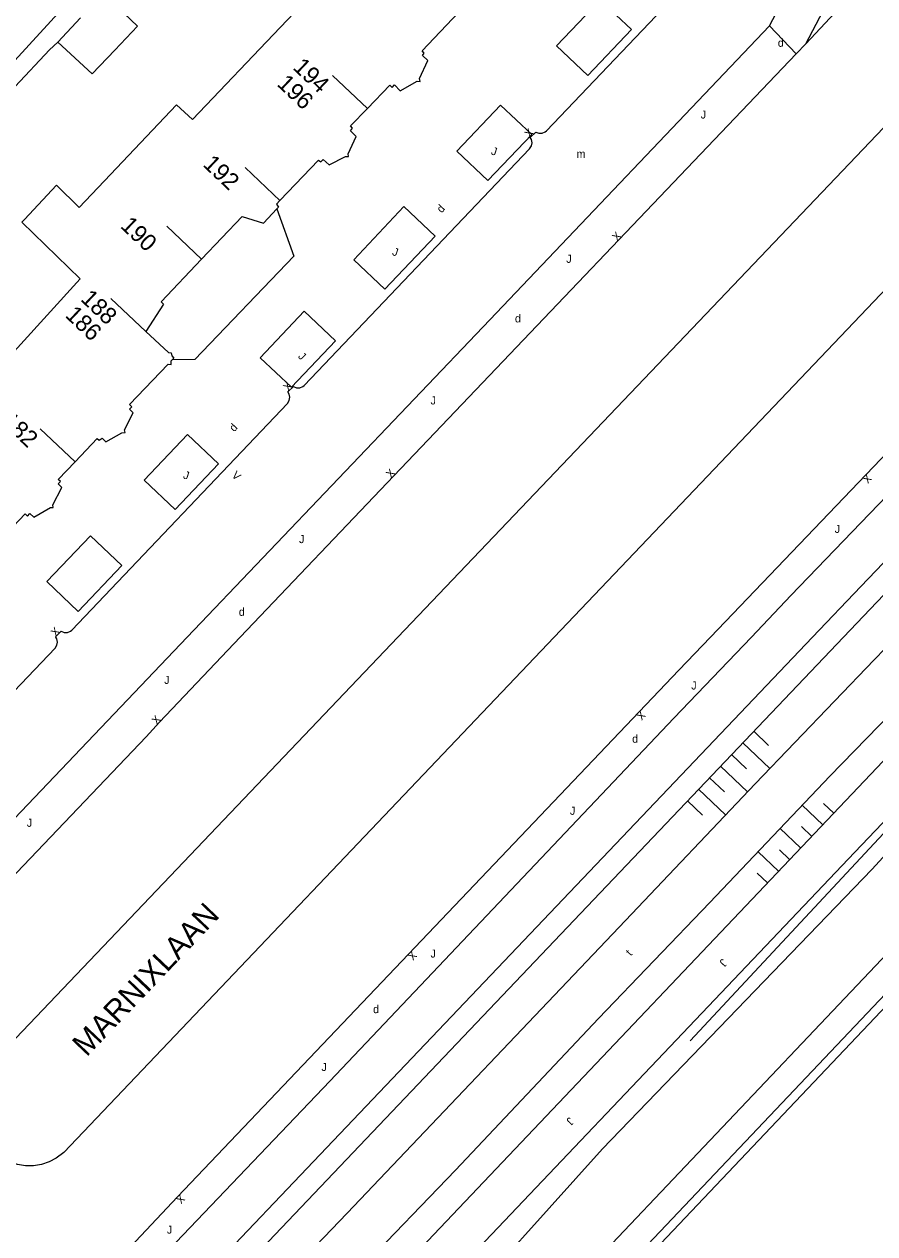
# Model space of a CAD drawing. Extents: x 134999 to 136502, y 457398 to 459002.
# Drawn here: x 135061.7 to 135114.8, y 457762.7 to 457838.3 of the extents above; entities that cross this region are included whole.
import ezdxf

# ---------------------------------------------------------------- set-up
doc = ezdxf.new("R2010")
doc.units = 0
for name, color, linetype in [('RI_DGTB_15', 7, 'Continuous'), ('RI_DGTB_18', 7, 'Continuous'), ('RI_DGTB_19', 7, 'Continuous'), ('RI_DGTB_29', 7, 'Continuous'), ('RI_DGTB_30', 7, 'Continuous'), ('RI_DGTB_31', 7, 'Continuous'), ('RI_DGTB_36', 7, 'Continuous'), ('RI_DGTB_37', 7, 'Continuous'), ('RI_DGTB_4', 7, 'Continuous'), ('RI_DGTB_43', 7, 'Continuous'), ('RI_DGTB_49', 7, 'Continuous'), ('RI_DGTB_5', 7, 'Continuous'), ('RI_DGTB_53', 7, 'Continuous'), ('RI_DGTB_54', 7, 'Continuous'), ('RI_DGTB_55', 7, 'Continuous'), ('RI_DGTB_58', 7, 'Continuous'), ('RI_DGTB_6', 7, 'Continuous')]:
    doc.layers.add(name, color=color, linetype=linetype)

msp = doc.modelspace()

# ---------------------------------------------------------------- linework, layer by layer
at = {"layer": 'RI_DGTB_15'}
for p, q in [((135083.1, 457833.026), (135080.923, 457835.09)), ((135083.1, 457833.026), (135080.923, 457835.09)), ((135077.638, 457827.264), (135075.461, 457829.328)), ((135077.638, 457827.264), (135075.461, 457829.328)), ((135072.741, 457823.614), (135070.564, 457825.678)), ((135072.741, 457823.614), (135070.564, 457825.678)), ((135069.252, 457819.084), (135067.075, 457821.148)), ((135069.252, 457819.084), (135067.075, 457821.148)), ((135064.844, 457810.951), (135062.667, 457813.015)), ((135064.844, 457810.951), (135062.667, 457813.015))]:
    msp.add_line(p, q, dxfattribs=at)
at = {"layer": 'RI_DGTB_18'}
for p, q in [((135044.349, 457717.485), (135122.645, 457800)), ((135107.217, 457794.114), (135108.147, 457793.23)), ((135106.528, 457793.39), (135108.216, 457791.785)), ((135105.838, 457792.664), (135106.77, 457791.78)), ((135105.149, 457791.94), (135106.834, 457790.339)), ((135104.46, 457791.216), (135105.392, 457790.33)), ((135103.77, 457790.492), (135105.459, 457788.887)), ((135103.081, 457789.767), (135104.014, 457788.88)), ((135111.522, 457788.278), (135110.244, 457789.491)), ((135112.21, 457789.003), (135111.571, 457789.61)), ((135110.145, 457786.827), (135108.866, 457788.041)), ((135110.834, 457787.552), (135110.194, 457788.159)), ((135108.768, 457785.376), (135107.489, 457786.591)), ((135109.457, 457786.102), (135108.818, 457786.708)), ((135108.08, 457784.651), (135107.441, 457785.258))]:
    msp.add_line(p, q, dxfattribs=at)
at = {"layer": 'RI_DGTB_19'}
for points in [[(135046.288, 457715.64), (135081.29, 457752.622), (135113.523, 457786.568), (135126.327, 457800)], [(135082.632, 457750.328), (135087.595, 457756.704), (135097.772, 457768.023), (135114.599, 457785.491), (135126.557, 457798.517), (135128.141, 457800)]]:
    msp.add_lwpolyline(points, dxfattribs=at)
at = {"layer": 'RI_DGTB_31'}
for points in [[(135094.907, 457836.944), (135096.863, 457835.089), (135099.592, 457837.959), (135097.633, 457839.817), (135094.907, 457836.944)], [(135088.68, 457830.349), (135090.616, 457828.518), (135093.351, 457831.394), (135091.406, 457833.233), (135088.68, 457830.349)], [(135088.68, 457830.349), (135090.616, 457828.518), (135093.351, 457831.394), (135091.406, 457833.233), (135088.68, 457830.349)], [(135082.235, 457823.572), (135084.175, 457821.744), (135087.319, 457825.05), (135085.363, 457826.893), (135082.235, 457823.572)], [(135082.235, 457823.572), (135084.175, 457821.744), (135087.319, 457825.05), (135085.363, 457826.893), (135082.235, 457823.572)], [(135076.403, 457817.446), (135078.346, 457815.613), (135081.1, 457818.509), (135079.146, 457820.353), (135076.403, 457817.446)], [(135076.403, 457817.446), (135078.346, 457815.613), (135081.1, 457818.509), (135079.146, 457820.353), (135076.403, 457817.446)], [(135069.148, 457809.805), (135071.081, 457807.972), (135073.793, 457810.824), (135071.856, 457812.661), (135069.148, 457809.805)], [(135069.148, 457809.805), (135071.081, 457807.972), (135073.793, 457810.824), (135071.856, 457812.661), (135069.148, 457809.805)], [(135063.07, 457803.469), (135065.026, 457801.604), (135067.754, 457804.473), (135065.802, 457806.334), (135063.07, 457803.469)], [(135063.07, 457803.469), (135065.026, 457801.604), (135067.754, 457804.473), (135065.802, 457806.334), (135063.07, 457803.469)]]:
    msp.add_lwpolyline(points, dxfattribs=at)
at = {"layer": 'RI_DGTB_4'}
for points in [[(135083.1, 457833.026), (135084.501, 457834.476), (135084.639, 457834.341), (135084.781, 457834.505), (135085.138, 457834.124), (135086.195, 457834.736), (135086.391, 457834.707), (135086.343, 457834.899), (135086.862, 457836.021), (135086.523, 457836.337), (135086.64, 457836.482), (135086.502, 457836.636), (135088.786, 457839.028)], [(135077.626, 457827.275), (135080.049, 457829.797), (135080.193, 457829.681), (135080.329, 457829.844), (135080.705, 457829.495), (135081.723, 457830.025), (135081.913, 457830.021), (135081.89, 457830.2), (135082.389, 457831.265), (135082.032, 457831.633), (135082.155, 457831.802), (135082.043, 457831.931), (135083.1, 457833.026)], [(135077.626, 457827.275), (135080.049, 457829.797), (135080.193, 457829.681), (135080.329, 457829.844), (135080.705, 457829.495), (135081.723, 457830.025), (135081.913, 457830.021), (135081.89, 457830.2), (135082.389, 457831.265), (135082.032, 457831.633), (135082.155, 457831.802), (135082.043, 457831.931), (135083.1, 457833.026)], [(135077.626, 457827.275), (135077.41, 457827.051), (135077.534, 457826.859), (135077.436, 457826.755)], [(135077.626, 457827.275), (135077.41, 457827.051), (135077.534, 457826.859), (135077.436, 457826.755)], [(135072.741, 457823.614), (135075.263, 457826.266), (135076.598, 457825.863), (135077.436, 457826.755)], [(135072.741, 457823.614), (135075.263, 457826.266), (135076.598, 457825.863), (135077.436, 457826.755)], [(135072.741, 457823.614), (135070.212, 457820.955), (135070.37, 457820.807), (135069.252, 457819.084)], [(135072.741, 457823.614), (135070.212, 457820.955), (135070.37, 457820.807), (135069.252, 457819.084)], [(135069.252, 457819.084), (135070.672, 457817.785), (135070.849, 457817.763), (135070.878, 457817.578), (135071.016, 457817.424), (135070.909, 457817.321)], [(135069.252, 457819.084), (135070.672, 457817.785), (135070.849, 457817.763), (135070.878, 457817.578), (135071.016, 457817.424), (135070.909, 457817.321)], [(135064.844, 457810.951), (135066.228, 457812.401), (135066.353, 457812.297), (135066.527, 457812.421), (135066.752, 457812.202), (135067.752, 457812.764), (135067.968, 457812.779), (135067.933, 457812.951), (135068.458, 457814.016), (135068.239, 457814.236), (135068.374, 457814.38), (135068.23, 457814.522), (135070.648, 457817.042), (135070.846, 457817.02), (135070.848, 457817.261), (135070.909, 457817.321)], [(135064.844, 457810.951), (135066.228, 457812.401), (135066.353, 457812.297), (135066.527, 457812.421), (135066.752, 457812.202), (135067.752, 457812.764), (135067.968, 457812.779), (135067.933, 457812.951), (135068.458, 457814.016), (135068.239, 457814.236), (135068.374, 457814.38), (135068.23, 457814.522), (135070.648, 457817.042), (135070.846, 457817.02), (135070.848, 457817.261), (135070.909, 457817.321)], [(135059.098, 457804.958), (135061.726, 457807.703), (135061.864, 457807.562), (135062.019, 457807.724), (135062.27, 457807.498), (135063.297, 457808.104), (135063.481, 457808.094), (135063.445, 457808.267), (135064.02, 457809.356), (135063.776, 457809.57), (135063.924, 457809.713), (135063.786, 457809.842), (135064.844, 457810.951)], [(135059.098, 457804.958), (135061.726, 457807.703), (135061.864, 457807.562), (135062.019, 457807.724), (135062.27, 457807.498), (135063.297, 457808.104), (135063.481, 457808.094), (135063.445, 457808.267), (135064.02, 457809.356), (135063.776, 457809.57), (135063.924, 457809.713), (135063.786, 457809.842), (135064.844, 457810.951)]]:
    msp.add_lwpolyline(points, dxfattribs=at)
at = {"layer": 'RI_DGTB_49'}
msp.add_line((135121.835, 457794.731), (135103.257, 457774.776), dxfattribs=at)
msp.add_lwpolyline([(135136.578, 457800), (135135.994, 457799.386), (135104.788, 457766.461), (135089.942, 457750.815), (135102.561, 457738.856)], dxfattribs=at)
at = {"layer": 'RI_DGTB_5'}
for q in [(135083.334, 457844.075), (135072.171, 457832.341)]:
    msp.add_line((135077.635, 457838.085), q, dxfattribs=at)
for points in [[(135067.045, 457828.892), (135071.171, 457833.251), (135072.171, 457832.341)], [(135067.045, 457828.892), (135071.171, 457833.251), (135072.171, 457832.341)], [(135061.678, 457826.096), (135063.674, 457828.231), (135065.101, 457826.838), (135067.045, 457828.892)], [(135061.678, 457826.096), (135063.674, 457828.231), (135065.101, 457826.838), (135067.045, 457828.892)], [(135059.365, 457816.023), (135065.159, 457822.39), (135061.515, 457825.922), (135061.678, 457826.096)], [(135059.365, 457816.023), (135065.159, 457822.39), (135061.515, 457825.922), (135061.678, 457826.096)]]:
    msp.add_lwpolyline(points, dxfattribs=at)
at = {"layer": 'RI_DGTB_53'}
msp.add_line((135063.639, 457800), (135063.624, 457800.026), dxfattribs=at)
msp.add_line((135063.639, 457800), (135063.624, 457800.026), dxfattribs=at)
for points in [[(135108.198, 457838.197), (135111.566, 457844.632), (135111.844, 457844.995), (135112.108, 457845.28), (135112.273, 457845.489), (135138.942, 457873.543), (135139.952, 457874.795)], [(135110.462, 457837.057), (135112.424, 457840.803), (135114.916, 457845.6), (135121.984, 457852.991), (135130.592, 457862.031), (135132.137, 457863.66), (135144.748, 457873.716)], [(135084.993, 457800), (135134.123, 457851.567), (135140.34, 457858.07), (135149.995, 457868.912)], [(135104.511, 457800), (135128.547, 457825.139), (135132.515, 457829.259), (135134.796, 457831.466), (135137.129, 457833.614), (135139.516, 457835.701), (135141.955, 457837.728), (135144.444, 457839.693), (135149.557, 457843.422), (135156.215, 457847.817), (135162.503, 457851.51), (135166.116, 457853.557)], [(135107.068, 457800), (135109.542, 457802.59), (135136.352, 457830.443), (135138.531, 457832.532), (135140.766, 457834.563), (135143.053, 457836.534), (135145.391, 457838.444), (135147.78, 457840.291), (135150.216, 457842.074), (135152.699, 457843.792), (135155.226, 457845.443), (135157.796, 457847.027), (135160.408, 457848.543), (135162.863, 457849.885), (135167.574, 457852.137)], [(135196.515, 457849.771), (135186.682, 457850.507), (135184.549, 457850.42), (135182.421, 457850.253), (135180.3, 457850.006), (135178.191, 457849.68), (135176.094, 457849.275), (135174.015, 457848.792), (135171.955, 457848.231), (135169.918, 457847.594), (135167.906, 457846.881), (135166.581, 457846.364), (135155.012, 457840.343), (135148.251, 457835.445), (135145.666, 457833.396), (135143.402, 457831.493), (135141.19, 457829.529), (135139.032, 457827.507), (135136.929, 457825.427), (135134.884, 457823.291), (135132.897, 457821.1), (135112.818, 457800)], [(135093.258, 457831.217), (135093.606, 457831.554), (135093.798, 457831.479), (135094.003, 457831.481), (135094.192, 457831.562), (135094.268, 457831.624), (135105.808, 457843.742), (135105.972, 457843.972), (135106.065, 457844.238), (135106.08, 457844.52), (135106.035, 457844.711)], [(135136.761, 457844.137), (135094.761, 457800)], [(135071.838, 457800), (135090.741, 457819.831), (135108.198, 457838.197)], [(135108.198, 457838.197), (135109.871, 457836.439)], [(135109.871, 457836.439), (135110.462, 457837.057)], [(135109.871, 457836.439), (135084.735, 457810.081), (135075.154, 457800)], [(135109.871, 457836.439), (135084.735, 457810.081), (135075.154, 457800)], [(135078.13, 457815.313), (135078.478, 457815.65), (135078.67, 457815.575), (135078.875, 457815.577), (135079.064, 457815.658), (135079.14, 457815.72), (135093.222, 457830.506), (135093.334, 457830.681), (135093.372, 457830.885), (135093.332, 457831.089), (135093.258, 457831.217)], [(135078.13, 457815.313), (135078.478, 457815.65), (135078.67, 457815.575), (135078.875, 457815.577), (135079.064, 457815.658), (135079.14, 457815.72), (135093.222, 457830.506), (135093.334, 457830.681), (135093.372, 457830.885), (135093.332, 457831.089), (135093.258, 457831.217)], [(135136.904, 457827.197), (135113.896, 457803.161), (135110.888, 457800)], [(135077.436, 457826.755), (135078.506, 457823.801), (135072.323, 457817.339), (135070.909, 457817.321)], [(135077.436, 457826.755), (135078.506, 457823.801), (135072.323, 457817.339), (135070.909, 457817.321)], [(135063.624, 457800.026), (135063.972, 457800.363), (135064.164, 457800.288), (135064.369, 457800.29), (135064.558, 457800.371), (135064.634, 457800.433), (135078.094, 457814.602), (135078.206, 457814.777), (135078.244, 457814.981), (135078.204, 457815.185), (135078.13, 457815.313)], [(135063.624, 457800.026), (135063.972, 457800.363), (135064.164, 457800.288), (135064.369, 457800.29), (135064.558, 457800.371), (135064.634, 457800.433), (135078.094, 457814.602), (135078.206, 457814.777), (135078.244, 457814.981), (135078.204, 457815.185), (135078.13, 457815.313)], [(135110.888, 457800), (135012.884, 457697.009), (135002.332, 457685.942), (135000, 457683.414)], [(135112.818, 457800), (135095.163, 457781.447), (135060.288, 457744.746), (135004.929, 457686.625), (135001.305, 457682.789), (135000, 457681.343)], [(135049.746, 457784.79), (135049.782, 457785.501), (135050.13, 457785.838), (135050.322, 457785.763), (135050.527, 457785.765), (135050.716, 457785.846), (135050.792, 457785.908), (135063.588, 457799.315), (135063.7, 457799.49), (135063.738, 457799.694), (135063.698, 457799.898), (135063.639, 457800)], [(135075.154, 457800), (135070.106, 457794.689), (135069.282, 457793.778), (135052.236, 457775.906)], [(135052.74, 457779.964), (135052.747, 457779.971), (135071.838, 457800)], [(135094.761, 457800), (135064.127, 457767.808), (135063.66, 457767.449), (135063.216, 457767.218), (135062.741, 457767.059), (135062.246, 457766.978), (135061.745, 457766.977), (135061.25, 457767.056), (135060.774, 457767.212), (135060.329, 457767.441), (135059.926, 457767.739), (135058.812, 457768.811), (135058.668, 457769.017), (135058.439, 457769.452), (135058.282, 457769.918), (135058.204, 457770.404), (135058.205, 457770.896), (135058.285, 457771.381), (135058.443, 457771.846), (135058.674, 457772.28), (135058.973, 457772.671), (135059.88, 457773.642), (135084.993, 457800)], [(135066.651, 457760.16), (135066.639, 457760.054), (135066.741, 457759.929), (135067.616, 457759.038), (135067.761, 457758.95), (135067.931, 457758.936), (135068.088, 457759.001), (135080.746, 457772.249), (135102.232, 457794.938), (135107.068, 457800)], [(135066.651, 457760.16), (135071.226, 457765.037), (135102.532, 457797.93), (135104.511, 457800)]]:
    msp.add_lwpolyline(points, dxfattribs=at)
at = {"layer": 'RI_DGTB_54'}
for p, q in [((135110.462, 457837.057), (135144.748, 457873.716)), ((135060.614, 457835.526), (135065.444, 457840.816))]:
    msp.add_line(p, q, dxfattribs=at)
msp.add_lwpolyline([(135058.549, 457831.598), (135061.094, 457834.408), (135063.234, 457836.682), (135063.772, 457837.176)], dxfattribs=at)
at = {"layer": 'RI_DGTB_55'}
for points in [[(135134.278, 457800), (135122.478, 457787.55), (135087.263, 457750.398), (135079.184, 457741.841), (135078.025, 457742.965), (135075.101, 457739.901), (135060.705, 457724.656), (135024.297, 457686.18), (135025.409, 457685.046), (135024.682, 457684.272), (135011.694, 457670.551), (135000, 457658.201)], [(135137.33, 457800), (135090.722, 457750.839), (135118.811, 457724.19)]]:
    msp.add_lwpolyline(points, dxfattribs=at)
at = {"layer": 'RI_DGTB_58'}
for points in [[(135116.119, 457800), (135114.743, 457798.588), (135107.303, 457790.833), (135099.209, 457782.292), (135081.826, 457764.02), (135065.783, 457747.261), (135058.026, 457739.119), (135045.243, 457725.751), (135038.826, 457719.07), (135033.425, 457713.329), (135028.177, 457707.842), (135024.365, 457703.822), (135019.772, 457699.027), (135015.318, 457694.283), (135012.376, 457691.228), (135006.385, 457684.884), (135002.98, 457681.315), (135001.328, 457679.34), (135000, 457677.847)], [(135120.413, 457800), (135111.967, 457791.303), (135104.476, 457783.422), (135097.525, 457776.163), (135088.592, 457766.7), (135082.652, 457760.54), (135075.358, 457752.786), (135063.49, 457740.237), (135056.863, 457733.276), (135049.182, 457725.071), (135043.123, 457718.651)]]:
    msp.add_lwpolyline(points, dxfattribs=at)
at = {"layer": 'RI_DGTB_6'}
for points in [[(135066.592, 457840.235), (135068.729, 457838.171), (135067.319, 457836.676)], [(135063.772, 457837.176), (135065.174, 457838.697)], [(135067.319, 457836.676), (135065.908, 457835.18), (135063.772, 457837.176)]]:
    msp.add_lwpolyline(points, dxfattribs=at)

# ---------------------------------------------------------------- texts
at = {"layer": 'RI_DGTB_29'}
for p in [(135108.722, 457836.879), (135092.306, 457819.659), (135092.306, 457819.659), (135075.066, 457801.328), (135075.066, 457801.328), (135099.623, 457793.4), (135083.449, 457776.507)]:
    msp.add_text('d', height=0.5, dxfattribs=at).set_placement(p)
for p in [(135087.721, 457826.464), (135087.721, 457826.464), (135074.77, 457812.793), (135074.77, 457812.793)]:
    msp.add_text('d', height=0.499, rotation=46.38168, dxfattribs=at).set_placement(p)
at = {"layer": 'RI_DGTB_30'}
for s, height, rotation, p in [('X', 0.499, 46.38168, (135093.22, 457831.155)), ('X', 0.499, 46.38168, (135093.22, 457831.155)), ('X', 0.5, 46.35332, (135098.684, 457824.705)), ('X', 0.5, 46.35332, (135098.684, 457824.705)), ('X', 0.499, 46.38168, (135078.148, 457815.328)), ('X', 0.499, 46.38168, (135078.148, 457815.328)), ('V', 0.5, 316.34637, (135074.583, 457810.061)), ('V', 0.5, 316.34637, (135074.583, 457810.061)), ('X', 0.5, 46.45468, (135084.563, 457809.9)), ('X', 0.5, 46.45468, (135084.563, 457809.9)), ('X', 0.5, 226.26817, (135114.277, 457810.223)), ('X', 0.5, 226.26817, (135114.277, 457810.223)), ('X', 0.499, 46.38168, (135063.629, 457800.002)), ('X', 0.499, 46.38168, (135063.629, 457800.002)), ('X', 0.5, 47.86969, (135069.938, 457794.504)), ('X', 0.5, 226.42228, (135100.155, 457795.433)), ('X', 0.5, 226.42228, (135085.873, 457780.429)), ('X', 0.5, 226.41812, (135071.398, 457765.218))]:
    msp.add_text(s, height=height, rotation=rotation, dxfattribs=at).set_placement(p)
at = {"layer": 'RI_DGTB_31'}
for p in [(135103.907, 457832.396), (135103.907, 457832.396), (135095.512, 457823.382), (135095.512, 457823.382), (135087.039, 457814.535), (135087.039, 457814.535), (135112.274, 457806.509), (135112.274, 457806.509), (135078.824, 457805.872), (135078.824, 457805.872), (135070.403, 457797.079), (135103.316, 457796.727), (135095.74, 457788.9), (135061.826, 457788.15), (135087.034, 457779.982), (135080.224, 457772.895), (135070.573, 457762.733)]:
    msp.add_text('J', height=0.5, dxfattribs=at).set_placement(p)
for height, rotation, p in [(0.5, 342.05829, (135090.779, 457830.166)), (0.5, 342.05829, (135090.779, 457830.166)), (0.5, 342.05829, (135084.607, 457823.875)), (0.5, 342.05829, (135084.607, 457823.875)), (0.5, 316.34826, (135078.729, 457817.496)), (0.5, 316.34826, (135078.729, 457817.496)), (0.5, 342.05829, (135071.554, 457809.927)), (0.5, 342.05829, (135071.554, 457809.927)), (0.499, 226.85182, (135105.257, 457779.942)), (0.499, 226.85182, (135095.695, 457770.044))]:
    msp.add_text('J', height=height, rotation=rotation, dxfattribs=at).set_placement(p)
at = {"layer": 'RI_DGTB_36'}
for s, p in [('194', (135078.382, 457835.528)), ('194', (135078.382, 457835.528)), ('196', (135077.39, 457834.498)), ('196', (135077.39, 457834.498)), ('192', (135072.765, 457829.468)), ('192', (135072.765, 457829.468)), ('190', (135067.614, 457825.624)), ('190', (135067.614, 457825.624)), ('188', (135065.129, 457821.057)), ('188', (135065.129, 457821.057)), ('186', (135064.167, 457820.042)), ('186', (135064.167, 457820.042)), ('182', (135060.192, 457813.39)), ('182', (135060.192, 457813.39))]:
    msp.add_text(s, height=1.054, rotation=316.5538, dxfattribs=at).set_placement(p)
at = {"layer": 'RI_DGTB_37'}
msp.add_text('MARNIXLAAN', height=1.4, rotation=46.48348, dxfattribs=at).set_placement((135065.556, 457773.732))
at = {"layer": 'RI_DGTB_43'}
msp.add_text('m', height=0.5, dxfattribs=at).set_placement((135096.152, 457829.938))
msp.add_text('m', height=0.5, dxfattribs=at).set_placement((135096.152, 457829.938))
msp.add_text('t', height=0.5, rotation=46.61777, dxfattribs=at).set_placement((135099.538, 457780.047))

doc.saveas('drawing.dxf')
